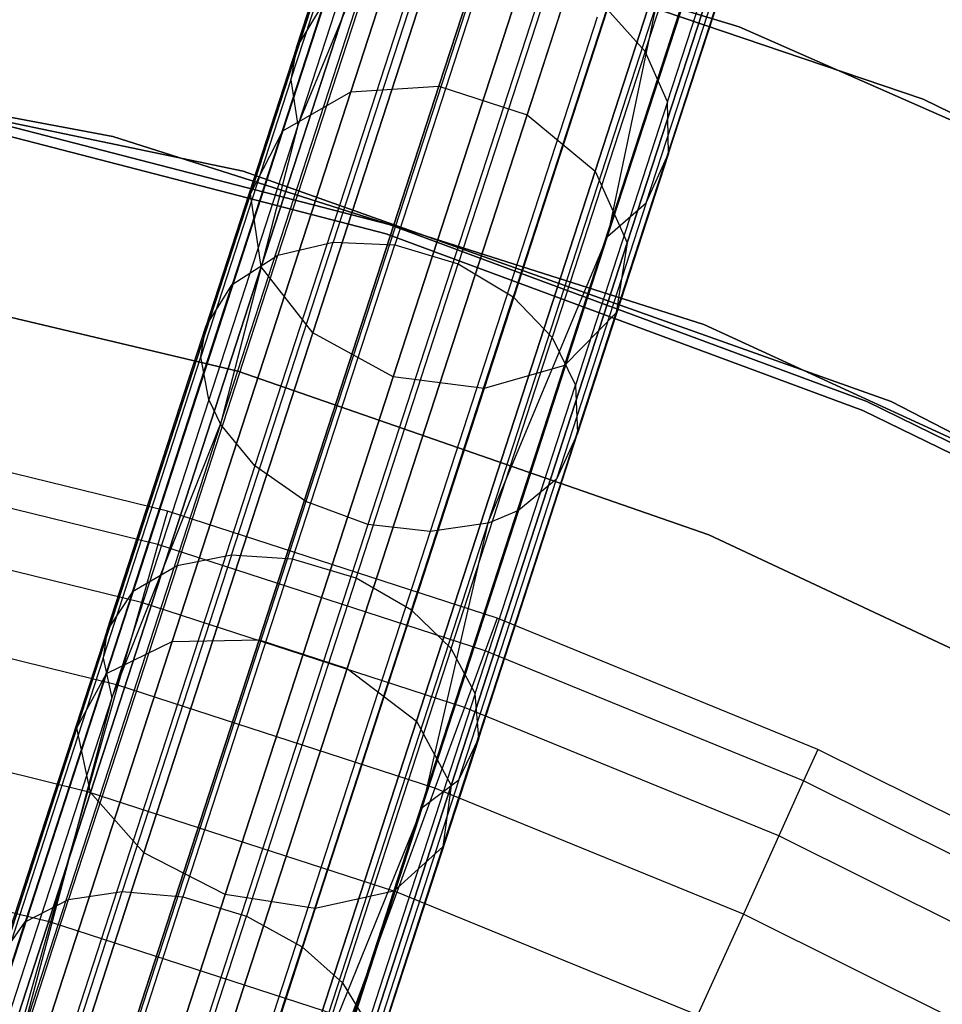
# Model space of a CAD drawing. Extents: x 0.3 to 7.1, y -3.38 to 3.38.
# Tile 374 of 394: x 4.28 to 4.76, y 2.07 to 2.58. Entities that reach past the tile are written whole.
import ezdxf

# ---------------------------------------------------------------- set-up
doc = ezdxf.new("R2010")
doc.units = 0
doc.header["$LTSCALE"] = 2.54
doc.layers.get('0').update_dxf_attribs({"linetype": 'CONTINUOUS'})

# ---------------------------------------------------------------- blocks, each defined once
blk = doc.blocks.new('SINGLES_B_BB_STL')
at = {"color": 0}
for p, q in [((4.57746, 2.78938, 15.34353), (4.49884, 2.54741, 14.99881)), ((4.57746, 2.78938, 15.34353), (4.49884, 2.54741, 14.99881)), ((4.49884, 2.54741, 13.26245), (4.57746, 2.78938, 12.91774)), ((4.49884, 2.54741, 13.26245), (4.57746, 2.78938, 12.91774)), ((4.53135, 2.78462, 15.35544), (4.4533, 2.54441, 15.01325)), ((4.53135, 2.78462, 15.35544), (4.4533, 2.54441, 15.01325)), ((4.4533, 2.54441, 13.24801), (4.53135, 2.78462, 12.90583)), ((4.4533, 2.54441, 13.24801), (4.53135, 2.78462, 12.90583)), ((4.62298, 2.77459, 15.34353), (4.54436, 2.53262, 14.99881)), ((4.62298, 2.77459, 15.34353), (4.54436, 2.53262, 14.99881)), ((4.54436, 2.53262, 13.26245), (4.62298, 2.77459, 12.91774)), ((4.54436, 2.53262, 13.26245), (4.62298, 2.77459, 12.91774)), ((4.49521, 2.76138, 15.37654), (4.41819, 2.52432, 15.03882)), ((4.49521, 2.76138, 15.37654), (4.41819, 2.52432, 15.03882)), ((4.41819, 2.52432, 13.22244), (4.49521, 2.76138, 12.88473)), ((4.41819, 2.52432, 13.22244), (4.49521, 2.76138, 12.88473)), ((4.65748, 2.74363, 15.35544), (4.57944, 2.50343, 15.01325)), ((4.65748, 2.74363, 15.35544), (4.57944, 2.50343, 15.01325)), ((4.57944, 2.50343, 13.24801), (4.65748, 2.74363, 12.90583)), ((4.57944, 2.50343, 13.24801), (4.65748, 2.74363, 12.90583)), ((4.47733, 2.725, 15.40198), (4.40153, 2.49173, 15.06967)), ((4.47733, 2.725, 15.40198), (4.40153, 2.49173, 15.06967)), ((4.40153, 2.49173, 13.1916), (4.47733, 2.725, 12.85928)), ((4.40153, 2.49173, 13.1916), (4.47733, 2.725, 12.85928)), ((4.67306, 2.70359, 15.37654), (4.59604, 2.46653, 15.03882)), ((4.67306, 2.70359, 15.37654), (4.59604, 2.46653, 15.03882)), ((4.59604, 2.46653, 13.22244), (4.67306, 2.70359, 12.88473)), ((4.59604, 2.46653, 13.22244), (4.67306, 2.70359, 12.88473)), ((4.42532, 2.56732, 40.85424), (4.46769, 2.69772, 40.67335)), ((4.42532, 2.56732, 40.85424), (4.46769, 2.69772, 40.67335)), ((4.6053, 2.56533, 40.89853), (4.64873, 2.69901, 40.7131)), ((4.6053, 2.56533, 40.89853), (4.64873, 2.69901, 40.7131)), ((4.48179, 2.68382, 15.42595), (4.40715, 2.45411, 15.09872)), ((4.48179, 2.68382, 15.42595), (4.40715, 2.45411, 15.09872)), ((4.40715, 2.45411, 13.16255), (4.48179, 2.68382, 12.83532)), ((4.40715, 2.45411, 13.16255), (4.48179, 2.68382, 12.83532)), ((4.42241, 2.55055, 40.84035), (4.46445, 2.67992, 40.66089)), ((4.42241, 2.55055, 40.84035), (4.46445, 2.67992, 40.66089)), ((4.65385, 2.5779, 171.7), (4.34223, 2.67306, 171.7)), ((4.34223, 2.67306, 164.1), (4.65385, 2.5779, 164.1)), ((4.65385, 2.5779, 171.7), (4.34223, 2.67306, 171.7)), ((4.34223, 2.67306, 164.1), (4.65385, 2.5779, 164.1)), ((4.61675, 2.53923, 40.88098), (4.65976, 2.67161, 40.69735)), ((4.61675, 2.53923, 40.88098), (4.65976, 2.67161, 40.69735)), ((4.66615, 2.66365, 15.40198), (4.59035, 2.43038, 15.06967)), ((4.66615, 2.66365, 15.40198), (4.59035, 2.43038, 15.06967)), ((4.59035, 2.43038, 13.1916), (4.66615, 2.66365, 12.85928)), ((4.59035, 2.43038, 13.1916), (4.66615, 2.66365, 12.85928)), ((4.74868, 2.54067, 1.7), (4.40805, 2.6563, 1.7)), ((4.40805, 2.6563, 12.7), (4.74868, 2.54067, 12.7)), ((4.74868, 2.54067, 1.7), (4.40805, 2.6563, 1.7)), ((4.40805, 2.6563, 12.7), (4.74868, 2.54067, 12.7)), ((4.46759, 2.65508, 40.64513), (4.42597, 2.527, 40.82279)), ((4.46759, 2.65508, 40.64513), (4.42597, 2.527, 40.82279)), ((4.50758, 2.64725, 15.44295), (4.43377, 2.42008, 15.11933)), ((4.50758, 2.64725, 15.44295), (4.43377, 2.42008, 15.11933)), ((4.43377, 2.42008, 13.14194), (4.50758, 2.64725, 12.81832)), ((4.43377, 2.42008, 13.14194), (4.50758, 2.64725, 12.81832)), ((4.61737, 2.51264, 40.86029), (4.65989, 2.64349, 40.67878)), ((4.61737, 2.51264, 40.86029), (4.65989, 2.64349, 40.67878)), ((4.38608, 2.37302, 40.97904), (4.4732, 2.64114, 40.63713)), ((4.38608, 2.37302, 40.97904), (4.4732, 2.64114, 40.63713)), ((4.42597, 2.527, 40.82279), (4.4732, 2.64114, 40.63713)), ((4.42597, 2.527, 40.82279), (4.4732, 2.64114, 40.63713)), ((4.63833, 2.63295, 15.42595), (4.56369, 2.40325, 15.09872)), ((4.63833, 2.63295, 15.42595), (4.56369, 2.40325, 15.09872)), ((4.56369, 2.40325, 13.16255), (4.63833, 2.63295, 12.83532)), ((4.56369, 2.40325, 13.16255), (4.63833, 2.63295, 12.83532)), ((4.47527, 2.39743, 15.12676), (4.54879, 2.62369, 15.44909)), ((4.47527, 2.39743, 15.12676), (4.54879, 2.62369, 15.44909)), ((4.54879, 2.62369, 12.81218), (4.47527, 2.39743, 13.13451)), ((4.54879, 2.62369, 12.81218), (4.47527, 2.39743, 13.13451)), ((4.49033, 2.61753, 40.6252), (4.40388, 2.35148, 40.96447)), ((4.49033, 2.61753, 40.6252), (4.40388, 2.35148, 40.96447)), ((4.59597, 2.61853, 15.44295), (4.52216, 2.39136, 15.11933)), ((4.59597, 2.61853, 15.44295), (4.52216, 2.39136, 15.11933)), ((4.52216, 2.39136, 13.14194), (4.59597, 2.61853, 12.81832)), ((4.52216, 2.39136, 13.14194), (4.59597, 2.61853, 12.81832)), ((4.60586, 2.48723, 40.83744), (4.64782, 2.61639, 40.65827)), ((4.60586, 2.48723, 40.83744), (4.64782, 2.61639, 40.65827)), ((4.49247, 2.6153, 40.90897), (4.44423, 2.46683, 41.08325)), ((4.49247, 2.6153, 40.90897), (4.44423, 2.46683, 41.08325)), ((4.52445, 2.61455, 40.91652), (4.47601, 2.46545, 41.09153)), ((4.52445, 2.61455, 40.91652), (4.47601, 2.46545, 41.09153)), ((4.46365, 2.6076, 40.89558), (4.41576, 2.46021, 41.06859)), ((4.46365, 2.6076, 40.89558), (4.41576, 2.46021, 41.06859)), ((4.55726, 2.60479, 40.91723), (4.5088, 2.45564, 41.09231)), ((4.55726, 2.60479, 40.91723), (4.5088, 2.45564, 41.09231)), ((4.51624, 2.59793, 40.6178), (4.43021, 2.33315, 40.95544)), ((4.51624, 2.59793, 40.6178), (4.43021, 2.33315, 40.95544)), ((4.58591, 2.46974, 40.81865), (4.62742, 2.59751, 40.64141)), ((4.58591, 2.46974, 40.81865), (4.62742, 2.59751, 40.64141)), ((4.43956, 2.59092, 40.87638), (4.39219, 2.44511, 41.04753)), ((4.43956, 2.59092, 40.87638), (4.39219, 2.44511, 41.04753)), ((4.43956, 2.59092, 40.87638), (4.42532, 2.56732, 40.85424)), ((4.43956, 2.59092, 40.87638), (4.42532, 2.56732, 40.85424)), ((4.54816, 2.58578, 40.61662), (4.4622, 2.32121, 40.954)), ((4.54816, 2.58578, 40.61662), (4.4622, 2.32121, 40.954)), ((4.61087, 2.58928, 40.63241), (4.52402, 2.32197, 40.97328)), ((4.61087, 2.58928, 40.63241), (4.52402, 2.32197, 40.97328)), ((4.58546, 2.58727, 40.91068), (4.53717, 2.43865, 41.08512)), ((4.58546, 2.58727, 40.91068), (4.53717, 2.43865, 41.08512)), ((4.6053, 2.56533, 40.89853), (4.58546, 2.58727, 40.91068)), ((4.6053, 2.56533, 40.89853), (4.58546, 2.58727, 40.91068)), ((4.61087, 2.58928, 40.63241), (4.58591, 2.46974, 40.81865)), ((4.61087, 2.58928, 40.63241), (4.58591, 2.46974, 40.81865)), ((4.58053, 2.58302, 40.62175), (4.49428, 2.31756, 40.96026)), ((4.58053, 2.58302, 40.62175), (4.49428, 2.31756, 40.96026)), ((4.01581, 2.58029, 171.7), (4.33047, 2.52147, 171.7)), ((4.33047, 2.52147, 164.1), (4.01581, 2.58029, 164.1)), ((4.33047, 2.52147, 164.1), (4.01581, 2.58029, 164.1)), ((4.01581, 2.58029, 171.7), (4.33047, 2.52147, 171.7)), ((4.39777, 2.50358, 1.7), (4.05033, 2.57578, 1.7)), ((4.05033, 2.57578, 12.7), (4.39777, 2.50358, 12.7)), ((4.05033, 2.57578, 12.7), (4.39777, 2.50358, 12.7)), ((4.39777, 2.50358, 1.7), (4.05033, 2.57578, 1.7)), ((4.95203, 2.44656, 171.7), (4.65385, 2.5779, 171.7)), ((4.65385, 2.5779, 164.1), (4.95203, 2.44656, 164.1)), ((4.65385, 2.5779, 171.7), (4.65385, 2.5779, 164.1)), ((4.95203, 2.44656, 171.7), (4.65385, 2.5779, 171.7)), ((4.65385, 2.5779, 164.1), (4.95203, 2.44656, 164.1)), ((4.65385, 2.5779, 171.7), (4.65385, 2.5779, 164.1)), ((4.42532, 2.56732, 40.85424), (4.37853, 2.42331, 41.02328)), ((4.42532, 2.56732, 40.85424), (4.37853, 2.42331, 41.02328)), ((4.42532, 2.56732, 40.85424), (4.42241, 2.55055, 40.84035)), ((4.42532, 2.56732, 40.85424), (4.42241, 2.55055, 40.84035)), ((4.6053, 2.56533, 40.89853), (4.55733, 2.4177, 41.07181)), ((4.6053, 2.56533, 40.89853), (4.55733, 2.4177, 41.07181)), ((4.61675, 2.53923, 40.88098), (4.6053, 2.56533, 40.89853)), ((4.61675, 2.53923, 40.88098), (4.6053, 2.56533, 40.89853)), ((4.42241, 2.55055, 40.84035), (4.37599, 2.40767, 41.00805)), ((4.42241, 2.55055, 40.84035), (4.37599, 2.40767, 41.00805)), ((4.42241, 2.55055, 40.84035), (4.42597, 2.527, 40.82279)), ((4.42241, 2.55055, 40.84035), (4.42597, 2.527, 40.82279)), ((4.49884, 2.54741, 14.99881), (4.406, 2.26167, 14.69337)), ((4.49884, 2.54741, 14.99881), (4.406, 2.26167, 14.69337)), ((4.406, 2.26167, 13.5679), (4.49884, 2.54741, 13.26245)), ((4.406, 2.26167, 13.5679), (4.49884, 2.54741, 13.26245)), ((4.4533, 2.54441, 15.01325), (4.49884, 2.54741, 14.99881)), ((4.4533, 2.54441, 15.01325), (4.49884, 2.54741, 14.99881)), ((4.4533, 2.54441, 13.24801), (4.49884, 2.54741, 13.26245)), ((4.4533, 2.54441, 13.24801), (4.49884, 2.54741, 13.26245)), ((4.49884, 2.54741, 14.99881), (4.54436, 2.53262, 14.99881)), ((4.49884, 2.54741, 14.99881), (4.54436, 2.53262, 14.99881)), ((4.49884, 2.54741, 13.26245), (4.54436, 2.53262, 13.26245)), ((4.49884, 2.54741, 13.26245), (4.54436, 2.53262, 13.26245)), ((4.47315, 2.47599, 12.5), (4.21867, 2.54188, 12.5)), ((4.21867, 2.54188, 12.35), (4.47315, 2.47599, 12.35)), ((4.47315, 2.47599, 12.5), (4.21867, 2.54188, 12.5)), ((4.21867, 2.54188, 12.35), (4.47315, 2.47599, 12.35)), ((4.4533, 2.54441, 15.01325), (4.36114, 2.26077, 14.71004)), ((4.4533, 2.54441, 15.01325), (4.36114, 2.26077, 14.71004)), ((4.36114, 2.26077, 13.55122), (4.4533, 2.54441, 13.24801)), ((4.36114, 2.26077, 13.55122), (4.4533, 2.54441, 13.24801)), ((4.41819, 2.52432, 15.03882), (4.4533, 2.54441, 15.01325)), ((4.41819, 2.52432, 15.03882), (4.4533, 2.54441, 15.01325)), ((4.41819, 2.52432, 13.22244), (4.4533, 2.54441, 13.24801)), ((4.41819, 2.52432, 13.22244), (4.4533, 2.54441, 13.24801)), ((5.0713, 2.38157, 1.7), (4.74868, 2.54067, 1.7)), ((4.74868, 2.54067, 1.7), (4.74868, 2.54067, 12.7)), ((4.74868, 2.54067, 12.7), (5.0713, 2.38157, 12.7)), ((4.74868, 2.54067, 1.7), (4.74868, 2.54067, 12.7)), ((5.0713, 2.38157, 1.7), (4.74868, 2.54067, 1.7)), ((4.74868, 2.54067, 12.7), (5.0713, 2.38157, 12.7)), ((4.47165, 2.47122, 164.4), (4.21766, 2.53698, 164.4)), ((4.21766, 2.53698, 164.3), (4.47165, 2.47122, 164.3)), ((4.47165, 2.47122, 164.4), (4.21766, 2.53698, 164.4)), ((4.21766, 2.53698, 164.3), (4.47165, 2.47122, 164.3)), ((4.61675, 2.53923, 40.88098), (4.56925, 2.39304, 41.05258)), ((4.61675, 2.53923, 40.88098), (4.56925, 2.39304, 41.05258)), ((4.61737, 2.51264, 40.86029), (4.61675, 2.53923, 40.88098)), ((4.61737, 2.51264, 40.86029), (4.61675, 2.53923, 40.88098)), ((4.54436, 2.53262, 14.99881), (4.45152, 2.24688, 14.69337)), ((4.54436, 2.53262, 14.99881), (4.45152, 2.24688, 14.69337)), ((4.45152, 2.24688, 13.5679), (4.54436, 2.53262, 13.26245)), ((4.45152, 2.24688, 13.5679), (4.54436, 2.53262, 13.26245)), ((4.54436, 2.53262, 14.99881), (4.57944, 2.50343, 15.01325)), ((4.54436, 2.53262, 14.99881), (4.57944, 2.50343, 15.01325)), ((4.54436, 2.53262, 13.26245), (4.57944, 2.50343, 13.24801)), ((4.54436, 2.53262, 13.26245), (4.57944, 2.50343, 13.24801)), ((4.42597, 2.527, 40.82279), (4.38002, 2.38556, 40.98881)), ((4.42597, 2.527, 40.82279), (4.38002, 2.38556, 40.98881)), ((4.42597, 2.527, 40.82279), (4.38608, 2.37302, 40.97904)), ((4.42597, 2.527, 40.82279), (4.38608, 2.37302, 40.97904)), ((4.41819, 2.52432, 15.03882), (4.32723, 2.24439, 14.73958)), ((4.41819, 2.52432, 15.03882), (4.32723, 2.24439, 14.73958)), ((4.32723, 2.24439, 13.52169), (4.41819, 2.52432, 13.22244)), ((4.32723, 2.24439, 13.52169), (4.41819, 2.52432, 13.22244)), ((4.33047, 2.52147, 171.7), (4.63553, 2.42443, 171.7)), ((4.63553, 2.42443, 164.1), (4.33047, 2.52147, 164.1)), ((4.33047, 2.52147, 164.1), (4.33047, 2.52147, 171.7)), ((4.33047, 2.52147, 164.1), (4.33047, 2.52147, 171.7)), ((4.63553, 2.42443, 164.1), (4.33047, 2.52147, 164.1)), ((4.33047, 2.52147, 171.7), (4.63553, 2.42443, 171.7)), ((4.40153, 2.49173, 15.06967), (4.41819, 2.52432, 15.03882)), ((4.40153, 2.49173, 15.06967), (4.41819, 2.52432, 15.03882)), ((4.40153, 2.49173, 13.1916), (4.41819, 2.52432, 13.22244)), ((4.40153, 2.49173, 13.1916), (4.41819, 2.52432, 13.22244)), ((4.61737, 2.51264, 40.86029), (4.57042, 2.36814, 41.02991)), ((4.61737, 2.51264, 40.86029), (4.57042, 2.36814, 41.02991)), ((4.60586, 2.48723, 40.83744), (4.61737, 2.51264, 40.86029)), ((4.60586, 2.48723, 40.83744), (4.61737, 2.51264, 40.86029)), ((4.73214, 2.38475, 1.7), (4.39777, 2.50358, 1.7)), ((4.39777, 2.50358, 12.7), (4.73214, 2.38475, 12.7)), ((4.39777, 2.50358, 12.7), (4.73214, 2.38475, 12.7)), ((4.39777, 2.50358, 12.7), (4.39777, 2.50358, 1.7)), ((4.73214, 2.38475, 1.7), (4.39777, 2.50358, 1.7)), ((4.39777, 2.50358, 12.7), (4.39777, 2.50358, 1.7)), ((4.57944, 2.50343, 15.01325), (4.48728, 2.21979, 14.71004)), ((4.57944, 2.50343, 15.01325), (4.48728, 2.21979, 14.71004)), ((4.48728, 2.21979, 13.55122), (4.57944, 2.50343, 13.24801)), ((4.48728, 2.21979, 13.55122), (4.57944, 2.50343, 13.24801)), ((4.57944, 2.50343, 15.01325), (4.59604, 2.46653, 15.03882)), ((4.57944, 2.50343, 15.01325), (4.59604, 2.46653, 15.03882)), ((4.57944, 2.50343, 13.24801), (4.59604, 2.46653, 13.22244)), ((4.57944, 2.50343, 13.24801), (4.59604, 2.46653, 13.22244)), ((4.40153, 2.49173, 15.06967), (4.31203, 2.21627, 14.77521)), ((4.40153, 2.49173, 15.06967), (4.31203, 2.21627, 14.77521)), ((4.31203, 2.21627, 13.48606), (4.40153, 2.49173, 13.1916)), ((4.31203, 2.21627, 13.48606), (4.40153, 2.49173, 13.1916)), ((4.40715, 2.45411, 15.09872), (4.40153, 2.49173, 15.06967)), ((4.40715, 2.45411, 15.09872), (4.40153, 2.49173, 15.06967)), ((4.40715, 2.45411, 13.16255), (4.40153, 2.49173, 13.1916)), ((4.40715, 2.45411, 13.16255), (4.40153, 2.49173, 13.1916)), ((4.60586, 2.48723, 40.83744), (4.55951, 2.34459, 41.00486)), ((4.60586, 2.48723, 40.83744), (4.55951, 2.34459, 41.00486)), ((4.58591, 2.46974, 40.81865), (4.60586, 2.48723, 40.83744)), ((4.58591, 2.46974, 40.81865), (4.60586, 2.48723, 40.83744)), ((4.71965, 2.3847, 12.5), (4.47315, 2.47599, 12.5)), ((4.47315, 2.47599, 12.35), (4.71965, 2.3847, 12.35)), ((4.47315, 2.47599, 12.5), (4.47315, 2.47599, 12.35)), ((4.71965, 2.3847, 12.5), (4.47315, 2.47599, 12.5)), ((4.47315, 2.47599, 12.35), (4.71965, 2.3847, 12.35)), ((4.47315, 2.47599, 12.5), (4.47315, 2.47599, 12.35)), ((4.71768, 2.3801, 164.4), (4.47165, 2.47122, 164.4)), ((4.47165, 2.47122, 164.3), (4.71768, 2.3801, 164.3)), ((4.47165, 2.47122, 164.4), (4.47165, 2.47122, 164.3)), ((4.71768, 2.3801, 164.4), (4.47165, 2.47122, 164.4)), ((4.47165, 2.47122, 164.3), (4.71768, 2.3801, 164.3)), ((4.47165, 2.47122, 164.4), (4.47165, 2.47122, 164.3)), ((4.52402, 2.32197, 40.97328), (4.58591, 2.46974, 40.81865)), ((4.52402, 2.32197, 40.97328), (4.58591, 2.46974, 40.81865)), ((4.54006, 2.32864, 40.98427), (4.58591, 2.46974, 40.81865)), ((4.54006, 2.32864, 40.98427), (4.58591, 2.46974, 40.81865)), ((4.39176, 2.30536, 41.24419), (4.44423, 2.46683, 41.08325)), ((4.39176, 2.30536, 41.24419), (4.44423, 2.46683, 41.08325)), ((4.41576, 2.46021, 41.06859), (4.44423, 2.46683, 41.08325)), ((4.41576, 2.46021, 41.06859), (4.44423, 2.46683, 41.08325)), ((4.42332, 2.30331, 41.25313), (4.47601, 2.46545, 41.09153)), ((4.42332, 2.30331, 41.25313), (4.47601, 2.46545, 41.09153)), ((4.44423, 2.46683, 41.08325), (4.47601, 2.46545, 41.09153)), ((4.44423, 2.46683, 41.08325), (4.47601, 2.46545, 41.09153)), ((4.47601, 2.46545, 41.09153), (4.5088, 2.45564, 41.09231)), ((4.47601, 2.46545, 41.09153), (4.5088, 2.45564, 41.09231)), ((4.59604, 2.46653, 15.03882), (4.50508, 2.1866, 14.73958)), ((4.59604, 2.46653, 15.03882), (4.50508, 2.1866, 14.73958)), ((4.50508, 2.1866, 13.52169), (4.59604, 2.46653, 13.22244)), ((4.50508, 2.1866, 13.52169), (4.59604, 2.46653, 13.22244)), ((4.59604, 2.46653, 15.03882), (4.59035, 2.43038, 15.06967)), ((4.59604, 2.46653, 15.03882), (4.59035, 2.43038, 15.06967)), ((4.59604, 2.46653, 13.22244), (4.59035, 2.43038, 13.1916)), ((4.59604, 2.46653, 13.22244), (4.59035, 2.43038, 13.1916)), ((4.39501, 2.40037, 3.2), (4.1445, 2.45949, 3.2)), ((4.1445, 2.45949, 3.303), (4.39501, 2.40037, 3.303)), ((4.39501, 2.40037, 3.2), (4.1445, 2.45949, 3.2)), ((4.1445, 2.45949, 3.303), (4.39501, 2.40037, 3.303)), ((4.36369, 2.29993, 41.22833), (4.41576, 2.46021, 41.06859)), ((4.36369, 2.29993, 41.22833), (4.41576, 2.46021, 41.06859)), ((4.39219, 2.44511, 41.04753), (4.41576, 2.46021, 41.06859)), ((4.39219, 2.44511, 41.04753), (4.41576, 2.46021, 41.06859)), ((4.40715, 2.45411, 15.09872), (4.31902, 2.18286, 14.80876)), ((4.40715, 2.45411, 15.09872), (4.31902, 2.18286, 14.80876)), ((4.31902, 2.18286, 13.4525), (4.40715, 2.45411, 13.16255)), ((4.31902, 2.18286, 13.4525), (4.40715, 2.45411, 13.16255)), ((4.43377, 2.42008, 15.11933), (4.40715, 2.45411, 15.09872)), ((4.43377, 2.42008, 15.11933), (4.40715, 2.45411, 15.09872)), ((4.43377, 2.42008, 13.14194), (4.40715, 2.45411, 13.16255)), ((4.43377, 2.42008, 13.14194), (4.40715, 2.45411, 13.16255)), ((4.4561, 2.29344, 41.25397), (4.5088, 2.45564, 41.09231)), ((4.4561, 2.29344, 41.25397), (4.5088, 2.45564, 41.09231)), ((4.5088, 2.45564, 41.09231), (4.53717, 2.43865, 41.08512)), ((4.5088, 2.45564, 41.09231), (4.53717, 2.43865, 41.08512)), ((4.34066, 2.28653, 41.20558), (4.39219, 2.44511, 41.04753)), ((4.34066, 2.28653, 41.20558), (4.39219, 2.44511, 41.04753)), ((4.37853, 2.42331, 41.02328), (4.39219, 2.44511, 41.04753)), ((4.37853, 2.42331, 41.02328), (4.39219, 2.44511, 41.04753)), ((4.48466, 2.27703, 41.24621), (4.53717, 2.43865, 41.08512)), ((4.48466, 2.27703, 41.24621), (4.53717, 2.43865, 41.08512)), ((4.53717, 2.43865, 41.08512), (4.55733, 2.4177, 41.07181)), ((4.53717, 2.43865, 41.08512), (4.55733, 2.4177, 41.07181)), ((4.59035, 2.43038, 15.06967), (4.50085, 2.15492, 14.77521)), ((4.59035, 2.43038, 15.06967), (4.50085, 2.15492, 14.77521)), ((4.50085, 2.15492, 13.48606), (4.59035, 2.43038, 13.1916)), ((4.50085, 2.15492, 13.48606), (4.59035, 2.43038, 13.1916)), ((4.59035, 2.43038, 15.06967), (4.56369, 2.40325, 15.09872)), ((4.59035, 2.43038, 15.06967), (4.56369, 2.40325, 15.09872)), ((4.59035, 2.43038, 13.1916), (4.56369, 2.40325, 13.16255)), ((4.59035, 2.43038, 13.1916), (4.56369, 2.40325, 13.16255)), ((4.32765, 2.2667, 41.17936), (4.37853, 2.42331, 41.02328)), ((4.32765, 2.2667, 41.17936), (4.37853, 2.42331, 41.02328)), ((4.37599, 2.40767, 41.00805), (4.37853, 2.42331, 41.02328)), ((4.37599, 2.40767, 41.00805), (4.37853, 2.42331, 41.02328)), ((4.63553, 2.42443, 171.7), (4.92634, 2.29063, 171.7)), ((4.92634, 2.29063, 164.1), (4.63553, 2.42443, 164.1)), ((4.63553, 2.42443, 164.1), (4.63553, 2.42443, 171.7)), ((4.63553, 2.42443, 164.1), (4.63553, 2.42443, 171.7)), ((4.92634, 2.29063, 164.1), (4.63553, 2.42443, 164.1)), ((4.63553, 2.42443, 171.7), (4.92634, 2.29063, 171.7)), ((4.43377, 2.42008, 15.11933), (4.3466, 2.15182, 14.83256)), ((4.43377, 2.42008, 15.11933), (4.3466, 2.15182, 14.83256)), ((4.3466, 2.15182, 13.42871), (4.43377, 2.42008, 13.14194)), ((4.3466, 2.15182, 13.42871), (4.43377, 2.42008, 13.14194)), ((4.47527, 2.39743, 15.12676), (4.43377, 2.42008, 15.11933)), ((4.47527, 2.39743, 15.12676), (4.43377, 2.42008, 15.11933)), ((4.47527, 2.39743, 13.13451), (4.43377, 2.42008, 13.14194)), ((4.47527, 2.39743, 13.13451), (4.43377, 2.42008, 13.14194)), ((4.50517, 2.25716, 41.23182), (4.55733, 2.4177, 41.07181)), ((4.50517, 2.25716, 41.23182), (4.55733, 2.4177, 41.07181)), ((4.55733, 2.4177, 41.07181), (4.56925, 2.39304, 41.05258)), ((4.55733, 2.4177, 41.07181), (4.56925, 2.39304, 41.05258)), ((4.32551, 2.2523, 41.16291), (4.37599, 2.40767, 41.00805)), ((4.32551, 2.2523, 41.16291), (4.37599, 2.40767, 41.00805)), ((4.38002, 2.38556, 40.98881), (4.37599, 2.40767, 41.00805)), ((4.38002, 2.38556, 40.98881), (4.37599, 2.40767, 41.00805)), ((4.56369, 2.40325, 15.09872), (4.47556, 2.132, 14.80876)), ((4.56369, 2.40325, 15.09872), (4.47556, 2.132, 14.80876)), ((4.47556, 2.132, 13.4525), (4.56369, 2.40325, 13.16255)), ((4.47556, 2.132, 13.4525), (4.56369, 2.40325, 13.16255)), ((4.56369, 2.40325, 15.09872), (4.52216, 2.39136, 15.11933)), ((4.56369, 2.40325, 15.09872), (4.52216, 2.39136, 15.11933)), ((4.56369, 2.40325, 13.16255), (4.52216, 2.39136, 13.14194)), ((4.56369, 2.40325, 13.16255), (4.52216, 2.39136, 13.14194)), ((4.63812, 2.31581, 3.2), (4.39501, 2.40037, 3.2)), ((4.39501, 2.40037, 3.2), (4.39501, 2.40037, 3.303)), ((4.39501, 2.40037, 3.303), (4.63812, 2.31581, 3.303)), ((4.39501, 2.40037, 3.2), (4.39501, 2.40037, 3.303)), ((4.63812, 2.31581, 3.2), (4.39501, 2.40037, 3.2)), ((4.39501, 2.40037, 3.303), (4.63812, 2.31581, 3.303)), ((4.38846, 2.13025, 14.84115), (4.47527, 2.39743, 15.12676)), ((4.38846, 2.13025, 14.84115), (4.47527, 2.39743, 15.12676)), ((4.47527, 2.39743, 13.13451), (4.38846, 2.13025, 13.42012)), ((4.47527, 2.39743, 13.13451), (4.38846, 2.13025, 13.42012)), ((4.52216, 2.39136, 15.11933), (4.47527, 2.39743, 15.12676)), ((4.52216, 2.39136, 15.11933), (4.47527, 2.39743, 15.12676)), ((4.52216, 2.39136, 13.14194), (4.47527, 2.39743, 13.13451)), ((4.52216, 2.39136, 13.14194), (4.47527, 2.39743, 13.13451)), ((4.51759, 2.23405, 41.21104), (4.56925, 2.39304, 41.05258)), ((4.51759, 2.23405, 41.21104), (4.56925, 2.39304, 41.05258)), ((4.56925, 2.39304, 41.05258), (4.57042, 2.36814, 41.02991)), ((4.56925, 2.39304, 41.05258), (4.57042, 2.36814, 41.02991)), ((4.52216, 2.39136, 15.11933), (4.435, 2.1231, 14.83256)), ((4.52216, 2.39136, 15.11933), (4.435, 2.1231, 14.83256)), ((4.435, 2.1231, 13.42871), (4.52216, 2.39136, 13.14194)), ((4.435, 2.1231, 13.42871), (4.52216, 2.39136, 13.14194)), ((4.38002, 2.38556, 40.98881), (4.33004, 2.23174, 41.14212)), ((4.38002, 2.38556, 40.98881), (4.33004, 2.23174, 41.14212)), ((4.38002, 2.38556, 40.98881), (4.38608, 2.37302, 40.97904)), ((4.38002, 2.38556, 40.98881), (4.38608, 2.37302, 40.97904)), ((4.95566, 2.26893, 12.5), (4.71965, 2.3847, 12.5)), ((4.71965, 2.3847, 12.35), (4.95566, 2.26893, 12.35)), ((4.71965, 2.3847, 12.5), (4.71965, 2.3847, 12.35)), ((4.95566, 2.26893, 12.5), (4.71965, 2.3847, 12.5)), ((4.71965, 2.3847, 12.35), (4.95566, 2.26893, 12.35)), ((4.71965, 2.3847, 12.5), (4.71965, 2.3847, 12.35)), ((5.04722, 2.22149, 1.7), (4.73214, 2.38475, 1.7)), ((4.73214, 2.38475, 12.7), (5.04722, 2.22149, 12.7)), ((4.73214, 2.38475, 12.7), (5.04722, 2.22149, 12.7)), ((4.73214, 2.38475, 12.7), (4.73214, 2.38475, 1.7)), ((5.04722, 2.22149, 1.7), (4.73214, 2.38475, 1.7)), ((4.73214, 2.38475, 12.7), (4.73214, 2.38475, 1.7)), ((4.95323, 2.26456, 164.4), (4.71768, 2.3801, 164.4)), ((4.71768, 2.3801, 164.3), (4.95323, 2.26456, 164.3)), ((4.71768, 2.3801, 164.4), (4.71768, 2.3801, 164.3)), ((4.95323, 2.26456, 164.4), (4.71768, 2.3801, 164.4)), ((4.71768, 2.3801, 164.3), (4.95323, 2.26456, 164.3)), ((4.71768, 2.3801, 164.4), (4.71768, 2.3801, 164.3)), ((4.38608, 2.37302, 40.97904), (4.28294, 2.05558, 41.27042)), ((4.38608, 2.37302, 40.97904), (4.28294, 2.05558, 41.27042)), ((4.33004, 2.23174, 41.14212), (4.38608, 2.37302, 40.97904)), ((4.33004, 2.23174, 41.14212), (4.38608, 2.37302, 40.97904)), ((4.40388, 2.35148, 40.96447), (4.38608, 2.37302, 40.97904)), ((4.40388, 2.35148, 40.96447), (4.38608, 2.37302, 40.97904)), ((4.3587, 2.3281, 3.303), (4.18495, 2.37066, 3.303)), ((4.3587, 2.3281, 3.303), (4.18495, 2.37066, 3.303)), ((4.51936, 2.21099, 41.18653), (4.57042, 2.36814, 41.02991)), ((4.51936, 2.21099, 41.18653), (4.57042, 2.36814, 41.02991)), ((4.57042, 2.36814, 41.02991), (4.55951, 2.34459, 41.00486)), ((4.57042, 2.36814, 41.02991), (4.55951, 2.34459, 41.00486)), ((4.35382, 2.31095, 3.4969), (4.18136, 2.3532, 3.4969)), ((4.35382, 2.31095, 3.4969), (4.18136, 2.3532, 3.4969)), ((4.40388, 2.35148, 40.96447), (4.30154, 2.03649, 41.2536)), ((4.40388, 2.35148, 40.96447), (4.30154, 2.03649, 41.2536)), ((4.43021, 2.33315, 40.95544), (4.40388, 2.35148, 40.96447)), ((4.43021, 2.33315, 40.95544), (4.40388, 2.35148, 40.96447)), ((4.50911, 2.18947, 41.15946), (4.55951, 2.34459, 41.00486)), ((4.50911, 2.18947, 41.15946), (4.55951, 2.34459, 41.00486)), ((4.55951, 2.34459, 41.00486), (4.54006, 2.32864, 40.98427)), ((4.55951, 2.34459, 41.00486), (4.54006, 2.32864, 40.98427)), ((4.43021, 2.33315, 40.95544), (4.32836, 2.01968, 41.24318)), ((4.43021, 2.33315, 40.95544), (4.32836, 2.01968, 41.24318)), ((4.4622, 2.32121, 40.954), (4.43021, 2.33315, 40.95544)), ((4.4622, 2.32121, 40.954), (4.43021, 2.33315, 40.95544)), ((4.3587, 2.3281, 3.303), (4.35382, 2.31095, 3.4969)), ((4.3587, 2.3281, 3.303), (4.35382, 2.31095, 3.4969)), ((4.52883, 2.27282, 3.303), (4.3587, 2.3281, 3.303)), ((4.52883, 2.27282, 3.303), (4.3587, 2.3281, 3.303)), ((4.4902, 2.17519, 41.13721), (4.54006, 2.32864, 40.98427)), ((4.4902, 2.17519, 41.13721), (4.54006, 2.32864, 40.98427)), ((4.52402, 2.32197, 40.97328), (4.54006, 2.32864, 40.98427)), ((4.52402, 2.32197, 40.97328), (4.54006, 2.32864, 40.98427)), ((4.3453, 2.281, 3.68911), (4.17507, 2.32271, 3.68911)), ((4.3453, 2.281, 3.68911), (4.17507, 2.32271, 3.68911)), ((4.52402, 2.32197, 40.97328), (4.42119, 2.0055, 41.26377)), ((4.52402, 2.32197, 40.97328), (4.42119, 2.0055, 41.26377)), ((4.52402, 2.32197, 40.97328), (4.4902, 2.17519, 41.13721)), ((4.52402, 2.32197, 40.97328), (4.4902, 2.17519, 41.13721)), ((4.52402, 2.32197, 40.97328), (4.49428, 2.31756, 40.96026)), ((4.52402, 2.32197, 40.97328), (4.49428, 2.31756, 40.96026)), ((4.4622, 2.32121, 40.954), (4.36042, 2.00798, 41.24152)), ((4.4622, 2.32121, 40.954), (4.36042, 2.00798, 41.24152)), ((4.49428, 2.31756, 40.96026), (4.39216, 2.00327, 41.24875)), ((4.49428, 2.31756, 40.96026), (4.39216, 2.00327, 41.24875)), ((4.49428, 2.31756, 40.96026), (4.4622, 2.32121, 40.954)), ((4.49428, 2.31756, 40.96026), (4.4622, 2.32121, 40.954)), ((4.87124, 2.2067, 3.2), (4.63812, 2.31581, 3.2)), ((4.63812, 2.31581, 3.2), (4.63812, 2.31581, 3.303)), ((4.63812, 2.31581, 3.303), (4.87124, 2.2067, 3.303)), ((4.63812, 2.31581, 3.2), (4.63812, 2.31581, 3.303)), ((4.87124, 2.2067, 3.2), (4.63812, 2.31581, 3.2)), ((4.63812, 2.31581, 3.303), (4.87124, 2.2067, 3.303)), ((4.35382, 2.31095, 3.4969), (4.3453, 2.281, 3.68911)), ((4.35382, 2.31095, 3.4969), (4.3453, 2.281, 3.68911)), ((4.52269, 2.25608, 3.4969), (4.35382, 2.31095, 3.4969)), ((4.52269, 2.25608, 3.4969), (4.35382, 2.31095, 3.4969)), ((4.39176, 2.30536, 41.24419), (4.33539, 2.13186, 41.39072)), ((4.39176, 2.30536, 41.24419), (4.33539, 2.13186, 41.39072)), ((4.39176, 2.30536, 41.24419), (4.36369, 2.29993, 41.22833)), ((4.39176, 2.30536, 41.24419), (4.36369, 2.29993, 41.22833)), ((4.42332, 2.30331, 41.25313), (4.36672, 2.1291, 41.40028)), ((4.42332, 2.30331, 41.25313), (4.36672, 2.1291, 41.40028)), ((4.42332, 2.30331, 41.25313), (4.39176, 2.30536, 41.24419)), ((4.42332, 2.30331, 41.25313), (4.39176, 2.30536, 41.24419)), ((4.4561, 2.29344, 41.25397), (4.42332, 2.30331, 41.25313)), ((4.4561, 2.29344, 41.25397), (4.42332, 2.30331, 41.25313)), ((4.36369, 2.29993, 41.22833), (4.30773, 2.12772, 41.37379)), ((4.36369, 2.29993, 41.22833), (4.30773, 2.12772, 41.37379)), ((4.36369, 2.29993, 41.22833), (4.34066, 2.28653, 41.20558)), ((4.36369, 2.29993, 41.22833), (4.34066, 2.28653, 41.20558)), ((4.4561, 2.29344, 41.25397), (4.39947, 2.11915, 41.40117)), ((4.4561, 2.29344, 41.25397), (4.39947, 2.11915, 41.40117)), ((4.48466, 2.27703, 41.24621), (4.4561, 2.29344, 41.25397)), ((4.48466, 2.27703, 41.24621), (4.4561, 2.29344, 41.25397)), ((4.34066, 2.28653, 41.20558), (4.2853, 2.11615, 41.34949)), ((4.34066, 2.28653, 41.20558), (4.2853, 2.11615, 41.34949)), ((4.34066, 2.28653, 41.20558), (4.32765, 2.2667, 41.17936)), ((4.34066, 2.28653, 41.20558), (4.32765, 2.2667, 41.17936)), ((4.3453, 2.281, 3.68911), (4.33318, 2.2384, 3.87872)), ((4.3453, 2.281, 3.68911), (4.33318, 2.2384, 3.87872)), ((4.51199, 2.22684, 3.68911), (4.3453, 2.281, 3.68911)), ((4.51199, 2.22684, 3.68911), (4.3453, 2.281, 3.68911)), ((4.33318, 2.2384, 3.87872), (4.16613, 2.27933, 3.87872)), ((4.33318, 2.2384, 3.87872), (4.16613, 2.27933, 3.87872)), ((4.48466, 2.27703, 41.24621), (4.42823, 2.10337, 41.39288)), ((4.48466, 2.27703, 41.24621), (4.42823, 2.10337, 41.39288)), ((4.50517, 2.25716, 41.23182), (4.48466, 2.27703, 41.24621)), ((4.50517, 2.25716, 41.23182), (4.48466, 2.27703, 41.24621)), ((4.52883, 2.27282, 3.303), (4.52269, 2.25608, 3.4969)), ((4.52883, 2.27282, 3.303), (4.52269, 2.25608, 3.4969)), ((4.69441, 2.20513, 3.303), (4.52883, 2.27282, 3.303)), ((4.69441, 2.20513, 3.303), (4.52883, 2.27282, 3.303)), ((4.32765, 2.2667, 41.17936), (4.27297, 2.09843, 41.32149)), ((4.32765, 2.2667, 41.17936), (4.27297, 2.09843, 41.32149)), ((4.32765, 2.2667, 41.17936), (4.32551, 2.2523, 41.16291)), ((4.32765, 2.2667, 41.17936), (4.32551, 2.2523, 41.16291)), ((4.36114, 2.26077, 14.71004), (4.25671, 1.93935, 14.45186)), ((4.36114, 2.26077, 14.71004), (4.25671, 1.93935, 14.45186)), ((4.25671, 1.93935, 13.80941), (4.36114, 2.26077, 13.55122)), ((4.25671, 1.93935, 13.80941), (4.36114, 2.26077, 13.55122)), ((4.406, 2.26167, 14.69337), (4.30079, 1.93787, 14.43327)), ((4.406, 2.26167, 14.69337), (4.30079, 1.93787, 14.43327)), ((4.30079, 1.93787, 13.82799), (4.406, 2.26167, 13.5679)), ((4.30079, 1.93787, 13.82799), (4.406, 2.26167, 13.5679)), ((4.32723, 2.24439, 14.73958), (4.36114, 2.26077, 14.71004)), ((4.32723, 2.24439, 14.73958), (4.36114, 2.26077, 14.71004)), ((4.32723, 2.24439, 13.52169), (4.36114, 2.26077, 13.55122)), ((4.32723, 2.24439, 13.52169), (4.36114, 2.26077, 13.55122)), ((4.36114, 2.26077, 14.71004), (4.406, 2.26167, 14.69337)), ((4.36114, 2.26077, 14.71004), (4.406, 2.26167, 14.69337)), ((4.36114, 2.26077, 13.55122), (4.406, 2.26167, 13.5679)), ((4.36114, 2.26077, 13.55122), (4.406, 2.26167, 13.5679)), ((4.406, 2.26167, 14.69337), (4.45152, 2.24688, 14.69337)), ((4.406, 2.26167, 14.69337), (4.45152, 2.24688, 14.69337)), ((4.406, 2.26167, 13.5679), (4.45152, 2.24688, 13.5679)), ((4.406, 2.26167, 13.5679), (4.45152, 2.24688, 13.5679)), ((4.50517, 2.25716, 41.23182), (4.44912, 2.08466, 41.37751)), ((4.50517, 2.25716, 41.23182), (4.44912, 2.08466, 41.37751)), ((4.51759, 2.23405, 41.21104), (4.50517, 2.25716, 41.23182)), ((4.51759, 2.23405, 41.21104), (4.50517, 2.25716, 41.23182)), ((4.52269, 2.25608, 3.4969), (4.51199, 2.22684, 3.68911)), ((4.52269, 2.25608, 3.4969), (4.51199, 2.22684, 3.68911)), ((4.68705, 2.18889, 3.4969), (4.52269, 2.25608, 3.4969)), ((4.68705, 2.18889, 3.4969), (4.52269, 2.25608, 3.4969)), ((4.32551, 2.2523, 41.16291), (4.27126, 2.08535, 41.30392)), ((4.32551, 2.2523, 41.16291), (4.27126, 2.08535, 41.30392)), ((4.32551, 2.2523, 41.16291), (4.33004, 2.23174, 41.14212)), ((4.32551, 2.2523, 41.16291), (4.33004, 2.23174, 41.14212)), ((4.45152, 2.24688, 14.69337), (4.34631, 1.92308, 14.43327)), ((4.45152, 2.24688, 14.69337), (4.34631, 1.92308, 14.43327)), ((4.34631, 1.92308, 13.82799), (4.45152, 2.24688, 13.5679)), ((4.34631, 1.92308, 13.82799), (4.45152, 2.24688, 13.5679)), ((4.45152, 2.24688, 14.69337), (4.48728, 2.21979, 14.71004)), ((4.45152, 2.24688, 14.69337), (4.48728, 2.21979, 14.71004)), ((4.45152, 2.24688, 13.5679), (4.48728, 2.21979, 13.55122)), ((4.45152, 2.24688, 13.5679), (4.48728, 2.21979, 13.55122)), ((4.32723, 2.24439, 14.73958), (4.22416, 1.92716, 14.48477)), ((4.32723, 2.24439, 14.73958), (4.22416, 1.92716, 14.48477)), ((4.22416, 1.92716, 13.7765), (4.32723, 2.24439, 13.52169)), ((4.22416, 1.92716, 13.7765), (4.32723, 2.24439, 13.52169)), ((4.31203, 2.21627, 14.77521), (4.32723, 2.24439, 14.73958)), ((4.31203, 2.21627, 14.77521), (4.32723, 2.24439, 14.73958)), ((4.31203, 2.21627, 13.48606), (4.32723, 2.24439, 13.52169)), ((4.31203, 2.21627, 13.48606), (4.32723, 2.24439, 13.52169)), ((4.33318, 2.2384, 3.87872), (4.31751, 2.18335, 4.06484)), ((4.33318, 2.2384, 3.87872), (4.31751, 2.18335, 4.06484)), ((4.49675, 2.18525, 3.87872), (4.33318, 2.2384, 3.87872)), ((4.49675, 2.18525, 3.87872), (4.33318, 2.2384, 3.87872)), ((4.33004, 2.23174, 41.14212), (4.27634, 2.06648, 41.28171)), ((4.33004, 2.23174, 41.14212), (4.27634, 2.06648, 41.28171)), ((4.33004, 2.23174, 41.14212), (4.28294, 2.05558, 41.27042)), ((4.33004, 2.23174, 41.14212), (4.28294, 2.05558, 41.27042)), ((4.51759, 2.23405, 41.21104), (4.46209, 2.06323, 41.35532)), ((4.51759, 2.23405, 41.21104), (4.46209, 2.06323, 41.35532)), ((4.51936, 2.21099, 41.18653), (4.51759, 2.23405, 41.21104)), ((4.51936, 2.21099, 41.18653), (4.51759, 2.23405, 41.21104)), ((4.51199, 2.22684, 3.68911), (4.49675, 2.18525, 3.87872)), ((4.51199, 2.22684, 3.68911), (4.49675, 2.18525, 3.87872)), ((4.67422, 2.16052, 3.68911), (4.51199, 2.22684, 3.68911)), ((4.67422, 2.16052, 3.68911), (4.51199, 2.22684, 3.68911)), ((4.31751, 2.18335, 4.06484), (4.15457, 2.22326, 4.06484)), ((4.31751, 2.18335, 4.06484), (4.15457, 2.22326, 4.06484)), ((4.31203, 2.21627, 14.77521), (4.2106, 1.90412, 14.52447)), ((4.31203, 2.21627, 14.77521), (4.2106, 1.90412, 14.52447)), ((4.2106, 1.90412, 13.7368), (4.31203, 2.21627, 13.48606)), ((4.2106, 1.90412, 13.7368), (4.31203, 2.21627, 13.48606)), ((4.31902, 2.18286, 14.80876), (4.31203, 2.21627, 14.77521)), ((4.31902, 2.18286, 14.80876), (4.31203, 2.21627, 14.77521)), ((4.31902, 2.18286, 13.4525), (4.31203, 2.21627, 13.48606)), ((4.31902, 2.18286, 13.4525), (4.31203, 2.21627, 13.48606)), ((4.48728, 2.21979, 14.71004), (4.38284, 1.89836, 14.45186)), ((4.48728, 2.21979, 14.71004), (4.38284, 1.89836, 14.45186)), ((4.38284, 1.89836, 13.80941), (4.48728, 2.21979, 13.55122)), ((4.38284, 1.89836, 13.80941), (4.48728, 2.21979, 13.55122)), ((4.48728, 2.21979, 14.71004), (4.50508, 2.1866, 14.73958)), ((4.48728, 2.21979, 14.71004), (4.50508, 2.1866, 14.73958)), ((4.48728, 2.21979, 13.55122), (4.50508, 2.1866, 13.52169)), ((4.48728, 2.21979, 13.55122), (4.50508, 2.1866, 13.52169)), ((4.51936, 2.21099, 41.18653), (4.4645, 2.04214, 41.32915)), ((4.51936, 2.21099, 41.18653), (4.4645, 2.04214, 41.32915)), ((4.50911, 2.18947, 41.15946), (4.51936, 2.21099, 41.18653)), ((4.50911, 2.18947, 41.15946), (4.51936, 2.21099, 41.18653)), ((4.69441, 2.20513, 3.303), (4.68705, 2.18889, 3.4969)), ((4.69441, 2.20513, 3.303), (4.68705, 2.18889, 3.4969)), ((4.85454, 2.1254, 3.303), (4.69441, 2.20513, 3.303)), ((4.85454, 2.1254, 3.303), (4.69441, 2.20513, 3.303)), ((4.50911, 2.18947, 41.15946), (4.45496, 2.02281, 41.30023)), ((4.50911, 2.18947, 41.15946), (4.45496, 2.02281, 41.30023)), ((4.4902, 2.17519, 41.13721), (4.50911, 2.18947, 41.15946)), ((4.4902, 2.17519, 41.13721), (4.50911, 2.18947, 41.15946)), ((4.50508, 2.1866, 14.73958), (4.40201, 1.86938, 14.48477)), ((4.50508, 2.1866, 14.73958), (4.40201, 1.86938, 14.48477)), ((4.40201, 1.86938, 13.7765), (4.50508, 2.1866, 13.52169)), ((4.40201, 1.86938, 13.7765), (4.50508, 2.1866, 13.52169)), ((4.49675, 2.18525, 3.87872), (4.47706, 2.13151, 4.06484)), ((4.49675, 2.18525, 3.87872), (4.47706, 2.13151, 4.06484)), ((4.65595, 2.12017, 3.87872), (4.49675, 2.18525, 3.87872)), ((4.65595, 2.12017, 3.87872), (4.49675, 2.18525, 3.87872)), ((4.50508, 2.1866, 14.73958), (4.50085, 2.15492, 14.77521)), ((4.50508, 2.1866, 14.73958), (4.50085, 2.15492, 14.77521)), ((4.50508, 2.1866, 13.52169), (4.50085, 2.15492, 13.48606)), ((4.50508, 2.1866, 13.52169), (4.50085, 2.15492, 13.48606)), ((4.68705, 2.18889, 3.4969), (4.67422, 2.16052, 3.68911)), ((4.68705, 2.18889, 3.4969), (4.67422, 2.16052, 3.68911)), ((4.846, 2.10974, 3.4969), (4.68705, 2.18889, 3.4969)), ((4.846, 2.10974, 3.4969), (4.68705, 2.18889, 3.4969)), ((4.31902, 2.18286, 14.80876), (4.21915, 1.87549, 14.56186)), ((4.31902, 2.18286, 14.80876), (4.21915, 1.87549, 14.56186)), ((4.21915, 1.87549, 13.69941), (4.31902, 2.18286, 13.4525)), ((4.21915, 1.87549, 13.69941), (4.31902, 2.18286, 13.4525)), ((4.31751, 2.18335, 4.06484), (4.29838, 2.1161, 4.24657)), ((4.31751, 2.18335, 4.06484), (4.29838, 2.1161, 4.24657)), ((4.47706, 2.13151, 4.06484), (4.31751, 2.18335, 4.06484)), ((4.47706, 2.13151, 4.06484), (4.31751, 2.18335, 4.06484)), ((4.3466, 2.15182, 14.83256), (4.31902, 2.18286, 14.80876)), ((4.3466, 2.15182, 14.83256), (4.31902, 2.18286, 14.80876)), ((4.3466, 2.15182, 13.42871), (4.31902, 2.18286, 13.4525)), ((4.3466, 2.15182, 13.42871), (4.31902, 2.18286, 13.4525)), ((4.4902, 2.17519, 41.13721), (4.42119, 2.0055, 41.26377)), ((4.4902, 2.17519, 41.13721), (4.42119, 2.0055, 41.26377)), ((4.4902, 2.17519, 41.13721), (4.43663, 2.01032, 41.27646)), ((4.4902, 2.17519, 41.13721), (4.43663, 2.01032, 41.27646)), ((4.67422, 2.16052, 3.68911), (4.65595, 2.12017, 3.87872)), ((4.67422, 2.16052, 3.68911), (4.65595, 2.12017, 3.87872)), ((4.83111, 2.0824, 3.68911), (4.67422, 2.16052, 3.68911)), ((4.83111, 2.0824, 3.68911), (4.67422, 2.16052, 3.68911)), ((4.29838, 2.1161, 4.24657), (4.14046, 2.15479, 4.24657)), ((4.29838, 2.1161, 4.24657), (4.14046, 2.15479, 4.24657)), ((4.50085, 2.15492, 14.77521), (4.39943, 1.84277, 14.52447)), ((4.50085, 2.15492, 14.77521), (4.39943, 1.84277, 14.52447)), ((4.39943, 1.84277, 13.7368), (4.50085, 2.15492, 13.48606)), ((4.39943, 1.84277, 13.7368), (4.50085, 2.15492, 13.48606)), ((4.50085, 2.15492, 14.77521), (4.47556, 2.132, 14.80876)), ((4.50085, 2.15492, 14.77521), (4.47556, 2.132, 14.80876)), ((4.50085, 2.15492, 13.48606), (4.47556, 2.132, 13.4525)), ((4.50085, 2.15492, 13.48606), (4.47556, 2.132, 13.4525)), ((4.3466, 2.15182, 14.83256), (4.24783, 1.84783, 14.58838)), ((4.3466, 2.15182, 14.83256), (4.24783, 1.84783, 14.58838)), ((4.24783, 1.84783, 13.67289), (4.3466, 2.15182, 13.42871)), ((4.24783, 1.84783, 13.67289), (4.3466, 2.15182, 13.42871)), ((4.38846, 2.13025, 14.84115), (4.3466, 2.15182, 14.83256)), ((4.38846, 2.13025, 14.84115), (4.3466, 2.15182, 14.83256)), ((4.38846, 2.13025, 13.42012), (4.3466, 2.15182, 13.42871)), ((4.38846, 2.13025, 13.42012), (4.3466, 2.15182, 13.42871)), ((4.27409, 1.94318, 41.52464), (4.33539, 2.13186, 41.39072)), ((4.27409, 1.94318, 41.52464), (4.33539, 2.13186, 41.39072)), ((4.29008, 1.82748, 14.59795), (4.38846, 2.13025, 14.84115)), ((4.29008, 1.82748, 14.59795), (4.38846, 2.13025, 14.84115)), ((4.38846, 2.13025, 13.42012), (4.29008, 1.82748, 13.66332)), ((4.38846, 2.13025, 13.42012), (4.29008, 1.82748, 13.66332)), ((4.30516, 1.93963, 41.53476), (4.36672, 2.1291, 41.40028)), ((4.30516, 1.93963, 41.53476), (4.36672, 2.1291, 41.40028)), ((4.30773, 2.12772, 41.37379), (4.33539, 2.13186, 41.39072)), ((4.30773, 2.12772, 41.37379), (4.33539, 2.13186, 41.39072)), ((4.33539, 2.13186, 41.39072), (4.36672, 2.1291, 41.40028)), ((4.33539, 2.13186, 41.39072), (4.36672, 2.1291, 41.40028)), ((4.36672, 2.1291, 41.40028), (4.39947, 2.11915, 41.40117)), ((4.36672, 2.1291, 41.40028), (4.39947, 2.11915, 41.40117)), ((4.47556, 2.132, 14.80876), (4.37569, 1.82462, 14.56186)), ((4.47556, 2.132, 14.80876), (4.37569, 1.82462, 14.56186)), ((4.37569, 1.82462, 13.69941), (4.47556, 2.132, 13.4525)), ((4.37569, 1.82462, 13.69941), (4.47556, 2.132, 13.4525)), ((4.435, 2.1231, 14.83256), (4.38846, 2.13025, 14.84115)), ((4.435, 2.1231, 14.83256), (4.38846, 2.13025, 14.84115)), ((4.435, 2.1231, 13.42871), (4.38846, 2.13025, 13.42012)), ((4.435, 2.1231, 13.42871), (4.38846, 2.13025, 13.42012)), ((4.47556, 2.132, 14.80876), (4.435, 2.1231, 14.83256)), ((4.47556, 2.132, 14.80876), (4.435, 2.1231, 14.83256)), ((4.47556, 2.132, 13.4525), (4.435, 2.1231, 13.42871)), ((4.47556, 2.132, 13.4525), (4.435, 2.1231, 13.42871)), ((4.47706, 2.13151, 4.06484), (4.45302, 2.06586, 4.24657)), ((4.47706, 2.13151, 4.06484), (4.45302, 2.06586, 4.24657)), ((4.63235, 2.06802, 4.06484), (4.47706, 2.13151, 4.06484)), ((4.63235, 2.06802, 4.06484), (4.47706, 2.13151, 4.06484)), ((4.24687, 1.94043, 41.50673), (4.30773, 2.12772, 41.37379)), ((4.24687, 1.94043, 41.50673), (4.30773, 2.12772, 41.37379)), ((4.2853, 2.11615, 41.34949), (4.30773, 2.12772, 41.37379)), ((4.2853, 2.11615, 41.34949), (4.30773, 2.12772, 41.37379)), ((4.435, 2.1231, 14.83256), (4.33623, 1.81911, 14.58838)), ((4.435, 2.1231, 14.83256), (4.33623, 1.81911, 14.58838)), ((4.33623, 1.81911, 13.67289), (4.435, 2.1231, 13.42871)), ((4.33623, 1.81911, 13.67289), (4.435, 2.1231, 13.42871)), ((4.33788, 1.92962, 41.53571), (4.39947, 2.11915, 41.40117)), ((4.33788, 1.92962, 41.53571), (4.39947, 2.11915, 41.40117)), ((4.39947, 2.11915, 41.40117), (4.42823, 2.10337, 41.39288)), ((4.39947, 2.11915, 41.40117), (4.42823, 2.10337, 41.39288)), ((4.65595, 2.12017, 3.87872), (4.63235, 2.06802, 4.06484)), ((4.65595, 2.12017, 3.87872), (4.63235, 2.06802, 4.06484)), ((4.80991, 2.04351, 3.87872), (4.65595, 2.12017, 3.87872)), ((4.80991, 2.04351, 3.87872), (4.65595, 2.12017, 3.87872)), ((4.22509, 1.93085, 41.48101), (4.2853, 2.11615, 41.34949)), ((4.22509, 1.93085, 41.48101), (4.2853, 2.11615, 41.34949)), ((4.27297, 2.09843, 41.32149), (4.2853, 2.11615, 41.34949)), ((4.27297, 2.09843, 41.32149), (4.2853, 2.11615, 41.34949)), ((4.29838, 2.1161, 4.24657), (4.27587, 2.03698, 4.42306)), ((4.29838, 2.1161, 4.24657), (4.27587, 2.03698, 4.42306)), ((4.45302, 2.06586, 4.24657), (4.29838, 2.1161, 4.24657)), ((4.45302, 2.06586, 4.24657), (4.29838, 2.1161, 4.24657)), ((4.36687, 1.91452, 41.52693), (4.42823, 2.10337, 41.39288)), ((4.36687, 1.91452, 41.52693), (4.42823, 2.10337, 41.39288)), ((4.42823, 2.10337, 41.39288), (4.44912, 2.08466, 41.37751)), ((4.42823, 2.10337, 41.39288), (4.44912, 2.08466, 41.37751)), ((4.38817, 1.89707, 41.51067), (4.44912, 2.08466, 41.37751)), ((4.38817, 1.89707, 41.51067), (4.44912, 2.08466, 41.37751)), ((4.44912, 2.08466, 41.37751), (4.46209, 2.06323, 41.35532)), ((4.44912, 2.08466, 41.37751), (4.46209, 2.06323, 41.35532))]:
    blk.add_line(p, q, dxfattribs=at)

msp = doc.modelspace()

# ---------------------------------------------------------------- block references
at = {"color": 0}
msp.add_blockref('SINGLES_B_BB_STL', (0, 0), dxfattribs=at)

doc.saveas('drawing.dxf')
